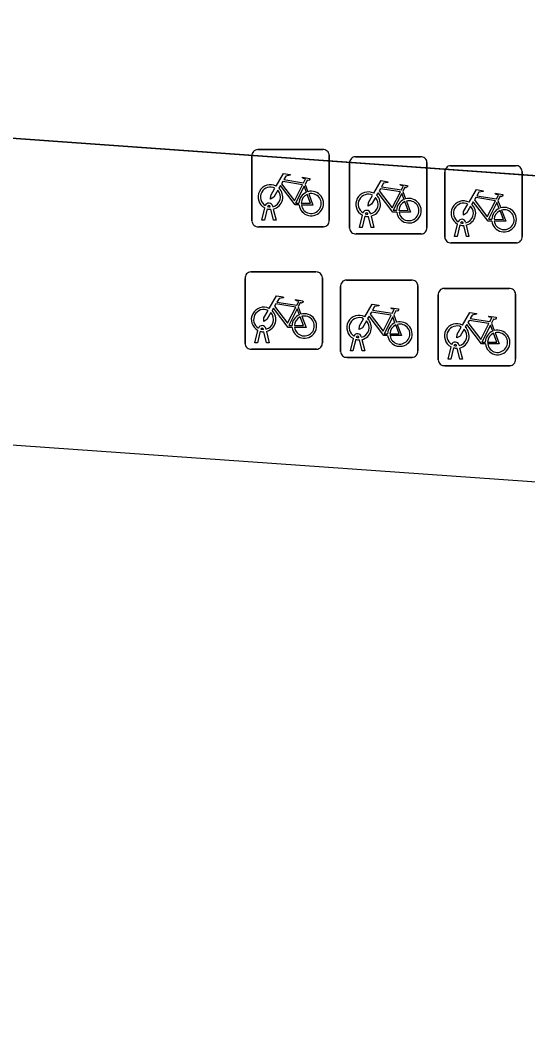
# Model space of a CAD drawing. Extents: x 155887 to 156869, y 383880 to 384678.
# Drawn here: x 156053.97 to 156060.53, y 383967.17 to 383980.25 of the extents above; entities that cross this region are included whole.
import ezdxf

# ---------------------------------------------------------------- set-up
doc = ezdxf.new("R2010")
doc.units = 0
for name, color, linetype in [('IMGEO_Fietsenrek', 7, 'Continuous'), ('IMGEO_Fietspad_gesloten', 7, 'Continuous'), ('IMGEO_Voetpad_gesloten', 7, 'Continuous')]:
    doc.layers.add(name, color=color, linetype=linetype)

msp = doc.modelspace()

# ---------------------------------------------------------------- linework, layer by layer
at = {"layer": 'IMGEO_Fietsenrek'}
for p, q in [((156057.042, 383978.581), (156057.883, 383978.581)), ((156057.883, 383978.581), (156057.042, 383978.581)), ((156056.967, 383977.656), (156056.967, 383978.497)), ((156056.967, 383978.497), (156056.967, 383977.656)), ((156057.967, 383978.506), (156057.967, 383977.665)), ((156057.967, 383977.665), (156057.967, 383978.506)), ((156058.23, 383977.563), (156058.23, 383978.404)), ((156058.23, 383978.404), (156058.23, 383977.563)), ((156058.305, 383978.488), (156059.146, 383978.488)), ((156059.146, 383978.488), (156058.305, 383978.488)), ((156059.23, 383978.413), (156059.23, 383977.572)), ((156059.23, 383977.572), (156059.23, 383978.413)), ((156059.461, 383977.447), (156059.461, 383978.288)), ((156059.461, 383978.288), (156059.461, 383977.447)), ((156059.536, 383978.372), (156060.377, 383978.372)), ((156060.377, 383978.372), (156059.536, 383978.372)), ((156060.461, 383978.297), (156060.461, 383977.456)), ((156060.461, 383977.456), (156060.461, 383978.297)), ((156057.654, 383978.13), (156057.69, 383978.035)), ((156058.917, 383978.037), (156058.953, 383977.942)), ((156060.148, 383977.921), (156060.184, 383977.826)), ((156057.094, 383977.665), (156057.133, 383977.825)), ((156057.163, 383977.813), (156057.128, 383977.665)), ((156057.205, 383977.837), (156057.204, 383977.841)), ((156057.246, 383977.665), (156057.212, 383977.807)), ((156057.236, 383977.848), (156057.237, 383977.841)), ((156057.244, 383977.811), (156057.279, 383977.665)), ((156058.468, 383977.744), (156058.467, 383977.748)), ((156058.499, 383977.755), (156058.5, 383977.748)), ((156057.128, 383977.665), (156057.094, 383977.665)), ((156057.279, 383977.665), (156057.246, 383977.665)), ((156058.357, 383977.572), (156058.396, 383977.732)), ((156058.426, 383977.72), (156058.391, 383977.572)), ((156058.509, 383977.572), (156058.475, 383977.714)), ((156058.507, 383977.718), (156058.542, 383977.572)), ((156059.588, 383977.456), (156059.627, 383977.616)), ((156059.699, 383977.628), (156059.698, 383977.632)), ((156059.73, 383977.639), (156059.731, 383977.632)), ((156057.892, 383977.581), (156057.051, 383977.581)), ((156057.051, 383977.581), (156057.892, 383977.581)), ((156059.155, 383977.488), (156058.314, 383977.488)), ((156058.314, 383977.488), (156059.155, 383977.488)), ((156058.391, 383977.572), (156058.357, 383977.572)), ((156058.542, 383977.572), (156058.509, 383977.572)), ((156059.657, 383977.604), (156059.622, 383977.456)), ((156059.74, 383977.456), (156059.706, 383977.598)), ((156059.738, 383977.602), (156059.773, 383977.456)), ((156060.386, 383977.372), (156059.545, 383977.372)), ((156059.545, 383977.372), (156060.386, 383977.372)), ((156059.622, 383977.456), (156059.588, 383977.456)), ((156059.773, 383977.456), (156059.74, 383977.456)), ((156056.953, 383976.996), (156057.794, 383976.996)), ((156057.794, 383976.996), (156056.953, 383976.996)), ((156056.878, 383976.071), (156056.878, 383976.912)), ((156056.878, 383976.912), (156056.878, 383976.071)), ((156057.878, 383976.921), (156057.878, 383976.08)), ((156057.878, 383976.08), (156057.878, 383976.921)), ((156058.188, 383976.891), (156059.029, 383976.891)), ((156059.029, 383976.891), (156058.188, 383976.891)), ((156058.113, 383975.966), (156058.113, 383976.807)), ((156058.113, 383976.807), (156058.113, 383975.966)), ((156059.113, 383976.816), (156059.113, 383975.975)), ((156059.113, 383975.975), (156059.113, 383976.816)), ((156059.376, 383975.858), (156059.376, 383976.699)), ((156059.376, 383976.699), (156059.376, 383975.858)), ((156059.451, 383976.783), (156060.292, 383976.783)), ((156060.292, 383976.783), (156059.451, 383976.783)), ((156060.376, 383976.708), (156060.376, 383975.867)), ((156060.376, 383975.867), (156060.376, 383976.708)), ((156057.565, 383976.545), (156057.601, 383976.45)), ((156058.8, 383976.44), (156058.836, 383976.345)), ((156060.063, 383976.332), (156060.099, 383976.237)), ((156057.005, 383976.08), (156057.044, 383976.24)), ((156057.074, 383976.228), (156057.039, 383976.08)), ((156057.116, 383976.252), (156057.115, 383976.256)), ((156057.157, 383976.08), (156057.123, 383976.222)), ((156057.147, 383976.263), (156057.148, 383976.256)), ((156057.155, 383976.226), (156057.19, 383976.08)), ((156057.039, 383976.08), (156057.005, 383976.08)), ((156057.19, 383976.08), (156057.157, 383976.08)), ((156058.24, 383975.975), (156058.279, 383976.135)), ((156058.309, 383976.123), (156058.274, 383975.975)), ((156058.351, 383976.147), (156058.35, 383976.151)), ((156058.392, 383975.975), (156058.358, 383976.117)), ((156058.382, 383976.158), (156058.383, 383976.151)), ((156058.39, 383976.121), (156058.425, 383975.975)), ((156059.614, 383976.039), (156059.613, 383976.043)), ((156059.645, 383976.05), (156059.646, 383976.043)), ((156057.803, 383975.996), (156056.962, 383975.996)), ((156056.962, 383975.996), (156057.803, 383975.996)), ((156058.274, 383975.975), (156058.24, 383975.975)), ((156058.425, 383975.975), (156058.392, 383975.975)), ((156059.503, 383975.867), (156059.542, 383976.027)), ((156059.572, 383976.015), (156059.537, 383975.867)), ((156059.655, 383975.867), (156059.621, 383976.009)), ((156059.653, 383976.013), (156059.688, 383975.867)), ((156059.038, 383975.891), (156058.197, 383975.891)), ((156058.197, 383975.891), (156059.038, 383975.891)), ((156060.301, 383975.783), (156059.46, 383975.783)), ((156059.46, 383975.783), (156060.301, 383975.783)), ((156059.537, 383975.867), (156059.503, 383975.867)), ((156059.688, 383975.867), (156059.655, 383975.867))]:
    msp.add_line(p, q, dxfattribs=at)
for points in [[(156057.28, 383978.107), (156057.375, 383978.271), (156057.461, 383978.257), (156057.463, 383978.248), (156057.407, 383978.237), (156057.38, 383978.192), (156057.636, 383978.151)], [(156057.623, 383978.126), (156057.366, 383978.167), (156057.349, 383978.138), (156057.516, 383977.918), (156057.623, 383978.126)], [(156057.636, 383978.151), (156057.661, 383978.2), (156057.655, 383978.204), (156057.632, 383978.208), (156057.62, 383978.215), (156057.619, 383978.218), (156057.621, 383978.223), (156057.716, 383978.208), (156057.718, 383978.198), (156057.708, 383978.185), (156057.696, 383978.179), (156057.682, 383978.185), (156057.654, 383978.13)], [(156058.543, 383978.014), (156058.638, 383978.178), (156058.724, 383978.164), (156058.726, 383978.155), (156058.67, 383978.144), (156058.643, 383978.099), (156058.899, 383978.058)], [(156057.301, 383978.055), (156057.249, 383977.965), (156057.209, 383977.94), (156057.21, 383977.987), (156057.265, 383978.081)], [(156057.576, 383977.863), (156057.526, 383977.863), (156057.335, 383978.114), (156057.316, 383978.082)], [(156057.671, 383978.028), (156057.641, 383978.105), (156057.532, 383977.887), (156057.575, 383977.887)], [(156057.701, 383978.007), (156057.756, 383977.862), (156057.606, 383977.862)], [(156058.839, 383977.77), (156058.789, 383977.77), (156058.598, 383978.021), (156058.579, 383977.989)], [(156058.886, 383978.033), (156058.629, 383978.074), (156058.612, 383978.045), (156058.779, 383977.825), (156058.886, 383978.033)], [(156058.934, 383977.935), (156058.904, 383978.012), (156058.795, 383977.794), (156058.838, 383977.794)], [(156058.899, 383978.058), (156058.924, 383978.107), (156058.918, 383978.111), (156058.895, 383978.115), (156058.883, 383978.122), (156058.882, 383978.125), (156058.884, 383978.13), (156058.979, 383978.115), (156058.981, 383978.105), (156058.971, 383978.092), (156058.959, 383978.086), (156058.945, 383978.092), (156058.917, 383978.037)], [(156059.774, 383977.898), (156059.869, 383978.062), (156059.955, 383978.048), (156059.957, 383978.039), (156059.901, 383978.028), (156059.874, 383977.983), (156060.13, 383977.942)], [(156060.13, 383977.942), (156060.155, 383977.991), (156060.149, 383977.995), (156060.126, 383977.999), (156060.114, 383978.006), (156060.113, 383978.009), (156060.115, 383978.014), (156060.21, 383977.999), (156060.212, 383977.989), (156060.202, 383977.976), (156060.19, 383977.97), (156060.176, 383977.976), (156060.148, 383977.921)], [(156057.605, 383977.887), (156057.725, 383977.886), (156057.681, 383978)], [(156058.564, 383977.962), (156058.512, 383977.872), (156058.472, 383977.847), (156058.473, 383977.894), (156058.528, 383977.988)], [(156058.868, 383977.794), (156058.988, 383977.793), (156058.944, 383977.907)], [(156058.964, 383977.914), (156059.019, 383977.769), (156058.869, 383977.769)], [(156059.795, 383977.846), (156059.743, 383977.756), (156059.703, 383977.731), (156059.704, 383977.778), (156059.759, 383977.872)], [(156060.07, 383977.654), (156060.02, 383977.654), (156059.829, 383977.905), (156059.81, 383977.873)], [(156060.117, 383977.917), (156059.86, 383977.958), (156059.843, 383977.929), (156060.01, 383977.709), (156060.117, 383977.917)], [(156060.165, 383977.819), (156060.135, 383977.896), (156060.026, 383977.678), (156060.069, 383977.678)], [(156060.099, 383977.678), (156060.219, 383977.677), (156060.175, 383977.791)], [(156060.195, 383977.798), (156060.25, 383977.653), (156060.1, 383977.653)], [(156057.191, 383976.522), (156057.286, 383976.686), (156057.372, 383976.672), (156057.374, 383976.663), (156057.318, 383976.652), (156057.291, 383976.607), (156057.547, 383976.566)], [(156057.534, 383976.541), (156057.277, 383976.582), (156057.26, 383976.553), (156057.427, 383976.333), (156057.534, 383976.541)], [(156057.547, 383976.566), (156057.572, 383976.615), (156057.566, 383976.619), (156057.543, 383976.623), (156057.531, 383976.63), (156057.53, 383976.633), (156057.532, 383976.638), (156057.627, 383976.623), (156057.629, 383976.613), (156057.619, 383976.6), (156057.607, 383976.594), (156057.593, 383976.6), (156057.565, 383976.545)], [(156058.426, 383976.417), (156058.521, 383976.581), (156058.607, 383976.567), (156058.609, 383976.558), (156058.553, 383976.547), (156058.526, 383976.502), (156058.782, 383976.461)], [(156057.212, 383976.47), (156057.16, 383976.38), (156057.12, 383976.355), (156057.121, 383976.402), (156057.176, 383976.496)], [(156057.487, 383976.278), (156057.437, 383976.278), (156057.246, 383976.529), (156057.227, 383976.497)], [(156057.582, 383976.443), (156057.552, 383976.52), (156057.443, 383976.302), (156057.486, 383976.302)], [(156058.769, 383976.436), (156058.512, 383976.477), (156058.495, 383976.448), (156058.662, 383976.228), (156058.769, 383976.436)], [(156058.782, 383976.461), (156058.807, 383976.51), (156058.801, 383976.514), (156058.778, 383976.518), (156058.766, 383976.525), (156058.765, 383976.528), (156058.767, 383976.533), (156058.862, 383976.518), (156058.864, 383976.508), (156058.854, 383976.495), (156058.842, 383976.489), (156058.828, 383976.495), (156058.8, 383976.44)], [(156059.689, 383976.309), (156059.784, 383976.473), (156059.87, 383976.459), (156059.872, 383976.45), (156059.816, 383976.439), (156059.789, 383976.394), (156060.045, 383976.353)], [(156057.516, 383976.302), (156057.636, 383976.301), (156057.592, 383976.415)], [(156057.612, 383976.422), (156057.667, 383976.277), (156057.517, 383976.277)], [(156058.447, 383976.365), (156058.395, 383976.275), (156058.355, 383976.25), (156058.356, 383976.297), (156058.411, 383976.391)], [(156058.722, 383976.173), (156058.672, 383976.173), (156058.481, 383976.424), (156058.462, 383976.392)], [(156058.817, 383976.338), (156058.787, 383976.415), (156058.678, 383976.197), (156058.721, 383976.197)], [(156058.751, 383976.197), (156058.871, 383976.196), (156058.827, 383976.31)], [(156058.847, 383976.317), (156058.902, 383976.172), (156058.752, 383976.172)], [(156059.985, 383976.065), (156059.935, 383976.065), (156059.744, 383976.316), (156059.725, 383976.284)], [(156060.032, 383976.328), (156059.775, 383976.369), (156059.758, 383976.34), (156059.925, 383976.12), (156060.032, 383976.328)], [(156060.08, 383976.23), (156060.05, 383976.307), (156059.941, 383976.089), (156059.984, 383976.089)], [(156060.045, 383976.353), (156060.07, 383976.402), (156060.064, 383976.406), (156060.041, 383976.41), (156060.029, 383976.417), (156060.028, 383976.42), (156060.03, 383976.425), (156060.125, 383976.41), (156060.127, 383976.4), (156060.117, 383976.387), (156060.105, 383976.381), (156060.091, 383976.387), (156060.063, 383976.332)], [(156059.71, 383976.257), (156059.658, 383976.167), (156059.618, 383976.142), (156059.619, 383976.189), (156059.674, 383976.283)], [(156060.014, 383976.089), (156060.134, 383976.088), (156060.09, 383976.202)], [(156060.11, 383976.209), (156060.165, 383976.064), (156060.015, 383976.064)]]:
    msp.add_lwpolyline(points, dxfattribs=at)
for centre, radius, start, end in [((156057.045, 383978.503), 0.0779, 92.4484, 184.2845), ((156057.045, 383978.503), 0.0779, 92.4484, 184.2845), ((156057.889, 383978.503), 0.0779, 2.4484, 94.2845), ((156057.889, 383978.503), 0.0779, 2.4484, 94.2845), ((156058.308, 383978.41), 0.0779, 92.4484, 184.2845), ((156058.308, 383978.41), 0.0779, 92.4484, 184.2845), ((156059.152, 383978.41), 0.0779, 2.4484, 94.2845), ((156059.152, 383978.41), 0.0779, 2.4484, 94.2845), ((156059.539, 383978.294), 0.0779, 92.4484, 184.2845), ((156059.539, 383978.294), 0.0779, 92.4484, 184.2845), ((156060.383, 383978.294), 0.0779, 2.4484, 94.2845), ((156060.383, 383978.294), 0.0779, 2.4484, 94.2845), ((156057.207, 383977.966), 0.159, 62.6766, 242.1369), ((156057.207, 383977.966), 0.129, 63.3192, 238.903), ((156057.207, 383977.966), 0.129, 283.6043, 43.4302), ((156057.207, 383977.966), 0.159, 283.5766, 46.6042), ((156057.734, 383977.882), 0.159, 113.3408, 178.3217), ((156057.734, 383977.882), 0.159, 187.0065, 105.7708), ((156057.734, 383977.882), 0.129, 188.6715, 104.5883), ((156058.47, 383977.873), 0.159, 62.6766, 242.1369), ((156057.187, 383977.837), 0.0499, 12.8025, 158.6934), ((156057.734, 383977.882), 0.129, 113.923, 177.9556), ((156058.47, 383977.873), 0.129, 63.3192, 238.903), ((156058.47, 383977.873), 0.129, 283.6043, 43.4302), ((156058.47, 383977.873), 0.159, 283.5766, 46.6042), ((156058.997, 383977.789), 0.159, 113.3408, 178.3217), ((156058.997, 383977.789), 0.159, 187.0065, 105.7708), ((156058.997, 383977.789), 0.129, 113.923, 177.9556), ((156058.997, 383977.789), 0.129, 188.6715, 104.5883), ((156059.701, 383977.757), 0.159, 62.6766, 242.1369), ((156059.701, 383977.757), 0.129, 63.3192, 238.903), ((156059.701, 383977.757), 0.159, 283.5766, 46.6042), ((156057.207, 383977.966), 0.159, 253.9967, 271.7867), ((156057.187, 383977.837), 0.0174, 12.8025, 163.4502), ((156057.207, 383977.966), 0.129, 253.415, 269.0204), ((156058.45, 383977.744), 0.0499, 12.8025, 158.6934), ((156058.45, 383977.744), 0.0174, 12.8025, 163.4502), ((156058.47, 383977.873), 0.129, 253.415, 269.0204), ((156059.701, 383977.757), 0.129, 283.6043, 43.4302), ((156060.228, 383977.673), 0.159, 113.3408, 178.3217), ((156060.228, 383977.673), 0.159, 187.0065, 105.7708), ((156060.228, 383977.673), 0.129, 113.923, 177.9556), ((156060.228, 383977.673), 0.129, 188.6715, 104.5883), ((156057.045, 383977.659), 0.0779, 182.4484, 274.2845), ((156057.045, 383977.659), 0.0779, 182.4484, 274.2845), ((156057.889, 383977.659), 0.0779, 272.4484, 4.2845), ((156057.889, 383977.659), 0.0779, 272.4484, 4.2845), ((156058.47, 383977.873), 0.159, 253.9967, 271.7867), ((156059.681, 383977.628), 0.0499, 12.8025, 158.6934), ((156059.681, 383977.628), 0.0174, 12.8025, 163.4502), ((156059.701, 383977.757), 0.129, 253.415, 269.0204), ((156058.308, 383977.566), 0.0779, 182.4484, 274.2845), ((156058.308, 383977.566), 0.0779, 182.4484, 274.2845), ((156059.152, 383977.566), 0.0779, 272.4484, 4.2845), ((156059.152, 383977.566), 0.0779, 272.4484, 4.2845), ((156059.701, 383977.757), 0.159, 253.9967, 271.7867), ((156059.539, 383977.45), 0.0779, 182.4484, 274.2845), ((156059.539, 383977.45), 0.0779, 182.4484, 274.2845), ((156060.383, 383977.45), 0.0779, 272.4484, 4.2845), ((156060.383, 383977.45), 0.0779, 272.4484, 4.2845), ((156056.956, 383976.918), 0.0779, 92.4484, 184.2845), ((156056.956, 383976.918), 0.0779, 92.4484, 184.2845), ((156057.8, 383976.918), 0.0779, 2.4484, 94.2845), ((156057.8, 383976.918), 0.0779, 2.4484, 94.2845), ((156058.191, 383976.813), 0.0779, 92.4484, 184.2845), ((156058.191, 383976.813), 0.0779, 92.4484, 184.2845), ((156059.035, 383976.813), 0.0779, 2.4484, 94.2845), ((156059.035, 383976.813), 0.0779, 2.4484, 94.2845), ((156059.454, 383976.705), 0.0779, 92.4484, 184.2845), ((156059.454, 383976.705), 0.0779, 92.4484, 184.2845), ((156060.298, 383976.705), 0.0779, 2.4484, 94.2845), ((156060.298, 383976.705), 0.0779, 2.4484, 94.2845), ((156057.118, 383976.381), 0.159, 62.6766, 242.1369), ((156057.118, 383976.381), 0.129, 63.3192, 238.903), ((156057.118, 383976.381), 0.129, 283.6043, 43.4302), ((156057.118, 383976.381), 0.159, 283.5766, 46.6042), ((156057.645, 383976.297), 0.159, 113.3408, 178.3217), ((156057.645, 383976.297), 0.159, 187.0065, 105.7708), ((156058.353, 383976.276), 0.159, 62.6766, 242.1369), ((156057.098, 383976.252), 0.0499, 12.8025, 158.6934), ((156057.645, 383976.297), 0.129, 113.923, 177.9556), ((156057.645, 383976.297), 0.129, 188.6715, 104.5883), ((156058.353, 383976.276), 0.129, 63.3192, 238.903), ((156058.353, 383976.276), 0.129, 283.6043, 43.4302), ((156058.353, 383976.276), 0.159, 283.5766, 46.6042), ((156058.88, 383976.192), 0.159, 113.3408, 178.3217), ((156058.88, 383976.192), 0.159, 187.0065, 105.7708), ((156058.88, 383976.192), 0.129, 113.923, 177.9556), ((156058.88, 383976.192), 0.129, 188.6715, 104.5883), ((156059.616, 383976.168), 0.159, 62.6766, 242.1369), ((156057.118, 383976.381), 0.159, 253.9967, 271.7867), ((156057.098, 383976.252), 0.0174, 12.8025, 163.4502), ((156057.118, 383976.381), 0.129, 253.415, 269.0204), ((156058.333, 383976.147), 0.0499, 12.8025, 158.6934), ((156059.616, 383976.168), 0.129, 63.3192, 238.903), ((156059.616, 383976.168), 0.129, 283.6043, 43.4302), ((156059.616, 383976.168), 0.159, 283.5766, 46.6042), ((156060.143, 383976.084), 0.159, 113.3408, 178.3217), ((156060.143, 383976.084), 0.159, 187.0065, 105.7708), ((156060.143, 383976.084), 0.129, 113.923, 177.9556), ((156060.143, 383976.084), 0.129, 188.6715, 104.5883), ((156056.956, 383976.074), 0.0779, 182.4484, 274.2845), ((156056.956, 383976.074), 0.0779, 182.4484, 274.2845), ((156057.8, 383976.074), 0.0779, 272.4484, 4.2845), ((156057.8, 383976.074), 0.0779, 272.4484, 4.2845), ((156058.353, 383976.276), 0.159, 253.9967, 271.7867), ((156058.333, 383976.147), 0.0174, 12.8025, 163.4502), ((156058.353, 383976.276), 0.129, 253.415, 269.0204), ((156059.596, 383976.039), 0.0499, 12.8025, 158.6934), ((156059.596, 383976.039), 0.0174, 12.8025, 163.4502), ((156059.616, 383976.168), 0.129, 253.415, 269.0204), ((156058.191, 383975.969), 0.0779, 182.4484, 274.2845), ((156058.191, 383975.969), 0.0779, 182.4484, 274.2845), ((156059.035, 383975.969), 0.0779, 272.4484, 4.2845), ((156059.035, 383975.969), 0.0779, 272.4484, 4.2845), ((156059.616, 383976.168), 0.159, 253.9967, 271.7867), ((156059.454, 383975.861), 0.0779, 182.4484, 274.2845), ((156059.454, 383975.861), 0.0779, 182.4484, 274.2845), ((156060.298, 383975.861), 0.0779, 272.4484, 4.2845), ((156060.298, 383975.861), 0.0779, 272.4484, 4.2845)]:
    msp.add_arc(centre, radius, start, end, dxfattribs=at)
at = {"layer": 'IMGEO_Fietspad_gesloten'}
msp.add_lwpolyline([(155999.999, 383982.479), (156007.368, 383981.948), (156043.196, 383979.49), (156063.551, 383978.032), (156063.701, 383978.021), (156080.999, 383976.786), (156083.218, 383976.676), (156117.466, 383974.235), (156135.801, 383972.878), (156146.034, 383972.135), (156156.701, 383971.197), (156159.669, 383970.806), (156163.078, 383970.357), (156166.589, 383969.895), (156190.171, 383966.75), (156208.117, 383964.255), (156238.656, 383960.244)], dxfattribs=at)
at = {"layer": 'IMGEO_Voetpad_gesloten'}
for points in [[(155905.805, 383986.859), (155903.828, 383987.069), (155903.35, 383986.46), (155890.529, 383987.655), (155889.074, 383987.763), (155888.014, 383987.841), (155887.477, 383986.422), (156159.16, 383967.374)], [(156159.16, 383967.374), (156159.669, 383970.806), (156156.701, 383971.197), (156156.432, 383968.24), (156135.574, 383969.806), (156135.801, 383972.878), (156117.466, 383974.235), (156117.176, 383971.215), (156083.249, 383973.634), (156083.038, 383973.649), (156080.732, 383973.813), (156063.36, 383975.052), (156063.551, 383978.032), (156043.196, 383979.49), (156042.957, 383976.331), (155999.571, 383979.303)]]:
    msp.add_lwpolyline(points, dxfattribs=at)

doc.saveas('drawing.dxf')
